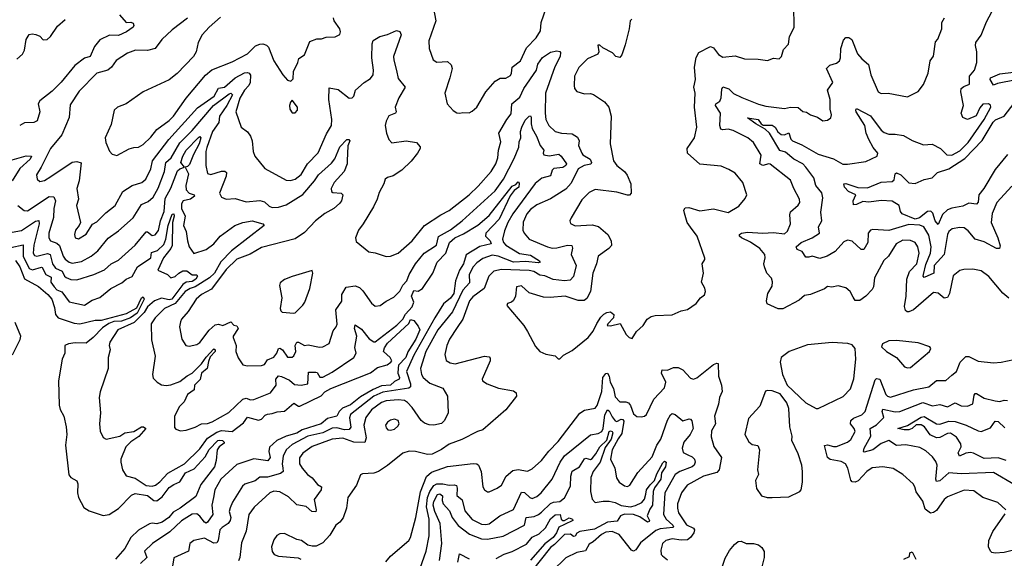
# Model space of a CAD drawing. Extents: x 1245432 to 1420865, y 606325 to 671314.
# Tile 289 of 382: x 1368823 to 1375225, y 641350 to 644853. Entities that reach past the tile are written whole.
import ezdxf

# ---------------------------------------------------------------- set-up
doc = ezdxf.new("R2010")
doc.units = 0

msp = doc.modelspace()

# ---------------------------------------------------------------- linework, layer by layer
at = {"layer": '0CON20XD'}
for points in [[(1371514.6, 644925.4), (1371530, 644845), (1371483.1, 644715), (1371485.8, 644665.8), (1371511.7, 644591.7), (1371535, 644578), (1371605, 644581.2), (1371629.7, 644559.7), (1371635.7, 644535), (1371619.4, 644475), (1371586.7, 644375), (1371603.6, 644306.4), (1371641.7, 644261.7), (1371665, 644247.1), (1371685, 644244.3), (1371705, 644250), (1371745, 644247.1), (1371765, 644257.5), (1371795.4, 644284.6), (1371855, 644384), (1371915, 644453.8), (1371947.7, 644472.3), (1371985, 644472), (1372015, 644491.2), (1372022, 644505), (1372025.8, 644545), (1372078.9, 644585), (1372119.1, 644670.9), (1372181.4, 644735), (1372209.7, 644780.3), (1372214.3, 644835), (1372248.6, 644935)], [(1372335, 642646.2), (1372358, 642672), (1372415, 642702.5), (1372520, 642785), (1372552, 642828), (1372575, 642877.5), (1372602.7, 642917.3), (1372621.2, 642938.8), (1372640.5, 642949.5), (1372665, 642952.5), (1372686.2, 642935), (1372683.8, 642915), (1372646.7, 642875), (1372643.9, 642863.9), (1372665, 642862.5), (1372727.1, 642877.1), (1372765.9, 642805.9), (1372785, 642786.2), (1372805, 642780), (1372833.8, 642825), (1372876.2, 642865), (1372903.3, 642905), (1372928, 642922), (1372955, 642930), (1373065, 642933.3), (1373125, 642960), (1373165, 642968.8), (1373222.7, 643007.3), (1373250, 643045), (1373275.8, 643064.2), (1373282, 643085), (1373277.6, 643107.6), (1373255.8, 643145.8), (1373270, 643205), (1373260, 643265), (1373277, 643293), (1373277, 643303), (1373227.5, 643445), (1373185, 643504.2), (1373163.1, 643535), (1373145.6, 643595), (1373142.5, 643615), (1373150.8, 643629.2), (1373175, 643630.8), (1373245, 643610.5), (1373335, 643622.3), (1373430.3, 643599.7), (1373499.7, 643640.3), (1373540.5, 643689.5), (1373550, 643715), (1373524.2, 643795), (1373474.4, 643854.4), (1373435, 643879.2), (1373385, 643900), (1373245, 643914.4), (1373165.6, 643985.6), (1373163.1, 644015), (1373210.6, 644085), (1373225.5, 644154.5), (1373211.8, 644285), (1373216.2, 644375), (1373206.9, 644415), (1373216.7, 644465), (1373210, 644545), (1373221.8, 644608.2), (1373240, 644640), (1373315, 644678.5), (1373335, 644671.4), (1373366.1, 644626.1), (1373395, 644610.4), (1373475, 644617.5), (1373535, 644598), (1373625, 644596), (1373685, 644587.5), (1373725, 644603.3), (1373761.7, 644598.3), (1373775.9, 644614.1), (1373790.3, 644659.7), (1373821.2, 644695), (1373828.8, 644745), (1373858.3, 644801.7), (1373856.2, 644945)], [(1369472, 644885), (1369515.8, 644835.8), (1369545, 644836.9), (1369560.9, 644830.9), (1369566.3, 644816.3), (1369561.8, 644805), (1369517.9, 644775), (1369465, 644750.2), (1369407.4, 644752.6), (1369345, 644722.9), (1369310.5, 644679.5), (1369281.9, 644615), (1369245, 644604.1), (1369182.7, 644555), (1369093.8, 644446.1), (1369035, 644388), (1368953.2, 644325), (1368942.3, 644305), (1368953.8, 644255), (1368936.2, 644195), (1368915, 644184.7), (1368855, 644183.5), (1368823.1, 644165)], [(1369915, 644862.9), (1369815, 644786.5), (1369748.1, 644725), (1369705, 644666.7), (1369655, 644652.5), (1369575.5, 644654.5), (1369525, 644635.6), (1369451.2, 644588.8), (1369419.2, 644545), (1369396.2, 644525), (1369324.4, 644505), (1369210.6, 644389.4), (1369150.9, 644299.1), (1369145, 644216.7), (1369097.1, 644105), (1369023.8, 644015), (1368963.6, 643895), (1368931.5, 643845), (1368936.6, 643816.6), (1368955, 643801.4), (1368985, 643806.9), (1369026.3, 643833.7), (1369165, 643925.5), (1369195, 643931.8), (1369222.7, 643922.7), (1369209.1, 643805), (1369195.5, 643755), (1369205.5, 643685), (1369191.8, 643645), (1369218, 643535), (1369210, 643515), (1369185.7, 643485), (1369178.6, 643455), (1369185, 643434), (1369205, 643428), (1369255, 643457.5), (1369297.4, 643522.6), (1369325, 643539.2), (1369383, 643597), (1369443.3, 643645), (1369493.3, 643735), (1369555, 643775.5), (1369617.5, 643795), (1369643.6, 643815), (1369676.5, 643883.5), (1369686.2, 643935), (1369793.3, 644073.3), (1369979.3, 644280.7), (1370087.2, 644355), (1370115, 644407.5), (1370155, 644413.5), (1370223.9, 644476.1), (1370285, 644508.2), (1370305, 644510.9), (1370316, 644506), (1370323.4, 644493.4), (1370322.4, 644445), (1370313.7, 644425), (1370284.3, 644395), (1370255, 644342.7), (1370228.8, 644255), (1370263.4, 644153.4), (1370305, 644124), (1370325, 644096.7), (1370334.4, 644065), (1370341.5, 643995), (1370351.9, 643965), (1370418, 643885), (1370555, 643809.5), (1370583.4, 643806.6), (1370615, 643816.9), (1370653.2, 643846.8), (1370694.6, 643915), (1370763.2, 643986.8), (1370818.6, 644111.4), (1370850.4, 644165), (1370853.7, 644203.7), (1370832.5, 644335), (1370835, 644410), (1370895, 644398.9), (1370965, 644341.9), (1370985, 644344.3), (1370995, 644356.7), (1371005.6, 644395), (1371062, 644445), (1371105, 644470), (1371121.5, 644495), (1371123.8, 644525), (1371113.4, 644605), (1371114.5, 644695.5), (1371121.1, 644718.9), (1371163.8, 644745), (1371215, 644757.8), (1371273.3, 644783.3), (1371295, 644776.7), (1371304.3, 644755), (1371254.6, 644615), (1371255, 644590), (1371273.5, 644523.5), (1371285, 644470), (1371329.2, 644415), (1371288.5, 644345), (1371265.5, 644285), (1371270, 644255), (1371265.7, 644245), (1371223.1, 644226.9), (1371205, 644193.3), (1371200.6, 644165), (1371207.5, 644115), (1371223, 644073), (1371242.3, 644052.3), (1371335, 644064.3), (1371404.2, 644054.2), (1371427, 644027), (1371426.2, 644015), (1371410, 643985), (1371367.8, 643932.2), (1371307.5, 643875), (1371252.1, 643837.9), (1371215, 643826.4), (1371200.6, 643815), (1371191.9, 643785), (1371159.7, 643730.3), (1371148.1, 643685), (1371124.4, 643635), (1371057.5, 643525), (1371026, 643485), (1371007.5, 643435), (1371010.7, 643410.7), (1371094.3, 643344.3), (1371135, 643336.9), (1371205, 643311.9), (1371235, 643314.4), (1371285, 643335.5), (1371375.8, 643414.2), (1371455.7, 643515), (1371561.4, 643585), (1371615, 643612.9), (1371745.4, 643715), (1371805, 643770.4), (1371889.3, 643865), (1371918.6, 643915), (1371933.1, 643955), (1371936, 644005), (1371951.2, 644058.8), (1371937.5, 644115), (1371991.2, 644205), (1372019.5, 644240.5), (1372022.7, 644305), (1372075, 644349.1), (1372100.2, 644405), (1372182.9, 644525), (1372193, 644565)], [(1370129.9, 644870.1), (1370054.5, 644805), (1370010.6, 644755), (1369984.3, 644705), (1369970, 644645), (1369954.4, 644615), (1369847.1, 644502.9), (1369795, 644462.2), (1369625.8, 644384.2), (1369515, 644306), (1369460, 644285), (1369436.7, 644265), (1369418.8, 644171.2), (1369378.8, 644085), (1369383.3, 644055), (1369407.4, 643997.4), (1369425, 643978.8), (1369455, 643970), (1369535, 644013.1), (1369565, 644022.9), (1369595, 644024.2), (1369625, 644041.9), (1369675, 644088.5), (1369715, 644138.8), (1369795, 644196.6), (1369824.2, 644225), (1369905, 644343.8), (1370031.7, 644491.7), (1370072, 644528), (1370205, 644580), (1370305, 644631.5), (1370357.3, 644682.7), (1370385, 644694.6), (1370405, 644695.9), (1370428.4, 644688.4), (1370440.9, 644675), (1370476, 644585), (1370533.9, 644493.9), (1370565, 644460), (1370587, 644453), (1370601.7, 644468.3), (1370603.6, 644516.4), (1370632.5, 644575), (1370638.3, 644601.7), (1370675.5, 644624.5), (1370709.1, 644710.9), (1370755, 644728), (1370785, 644728.8), (1370815, 644738.8), (1370875, 644741.2), (1370905, 644757.5), (1370908.8, 644775), (1370903.8, 644795), (1370867.5, 644845), (1370864.3, 644865)], [(1374242, 643048), (1374222.5, 643085), (1374195, 643110), (1374145, 643122), (1374103.9, 643113.9), (1374075, 643117.5), (1374055, 643102), (1373965, 643065.8), (1373925, 643060), (1373891.5, 643028.5), (1373785, 642972.2), (1373755, 642972.9), (1373684.2, 643005), (1373679.4, 643025), (1373687.8, 643072.2), (1373715, 643120), (1373718, 643148), (1373712.4, 643172.4), (1373681.9, 643205), (1373665.3, 643245.3), (1373661.2, 643265), (1373670.5, 643305), (1373668.5, 643325), (1373634.5, 643365), (1373575, 643405.3), (1373517.1, 643435), (1373504.2, 643445), (1373502.5, 643455), (1373516.2, 643465), (1373555, 643471.2), (1373655.3, 643465.3), (1373725, 643468.8), (1373795, 643461.1), (1373815, 643478), (1373835.7, 643525), (1373831.1, 643585), (1373835.5, 643604.5), (1373885, 643646.2), (1373895.6, 643665), (1373894.4, 643685), (1373855.6, 643755), (1373835, 643810), (1373703.4, 643913.4), (1373695, 643916.3), (1373655, 643905.9), (1373635.9, 643915), (1373645, 643971.2), (1373595, 644054.4), (1373557.5, 644085), (1373461.9, 644131.9), (1373430.2, 644140.2), (1373395, 644136.7), (1373381.7, 644141.7), (1373374.6, 644165), (1373380, 644245), (1373348, 644295), (1373350, 644305), (1373375, 644322.5), (1373385, 644344), (1373387.8, 644402.2), (1373395, 644415.8), (1373433.6, 644403.6), (1373465, 644373.9), (1373517.6, 644347.6), (1373626.4, 644303.6), (1373675, 644291.1), (1373795, 644275.8), (1373835, 644284.4), (1373885, 644281.2), (1373915, 644256), (1373938.8, 644251.2), (1373965, 644234.2), (1374010, 644220), (1374045, 644196.2), (1374075, 644200), (1374097.5, 644215), (1374102.5, 644235), (1374092.1, 644272.1), (1374093.3, 644335), (1374075.7, 644395), (1374109.4, 644445), (1374069.2, 644535), (1374091.7, 644558.3), (1374135, 644570.4), (1374153.5, 644586.5), (1374159.6, 644605), (1374162.3, 644665), (1374179.6, 644720.4), (1374195, 644737.5), (1374215, 644737.5), (1374233.5, 644723.5), (1374271.5, 644631.5), (1374298.5, 644598.5), (1374341.9, 644561.9), (1374357.5, 644495), (1374405, 644384), (1374425, 644372.9), (1374470, 644375), (1374595, 644352.5), (1374664.5, 644385.5), (1374698.9, 644431.1), (1374731.1, 644505), (1374742.9, 644585), (1374764.1, 644615.9), (1374778.3, 644708.3), (1374793.6, 644726.4), (1374820, 644795), (1374818.8, 644835), (1374835.4, 644864.6)], [(1374943.6, 644246.4), (1374959.1, 644295), (1374942.5, 644385), (1374944.7, 644405), (1374961.1, 644418.9), (1374998.9, 644435), (1374998.9, 644485), (1375031.4, 644525), (1375045.5, 644574.5), (1375046.9, 644645), (1375037.8, 644685), (1375039.4, 644705), (1375075, 644752.5), (1375109.8, 644840.2), (1375144, 644905)], [(1368805, 644595.8), (1368841.1, 644628.9), (1368854.5, 644655), (1368865.4, 644725), (1368885, 644756.9), (1368905, 644762.2), (1368927.9, 644757.9), (1368955, 644746), (1368975, 644723.3), (1369002.5, 644725), (1369023.8, 644745), (1369069.7, 644810.3), (1369118.1, 644855)], [(1372803.6, 644856.4), (1372793.3, 644845), (1372786.7, 644795), (1372759.3, 644689.3), (1372737.5, 644625), (1372725, 644607.5), (1372700, 644615), (1372678.3, 644638.3), (1372615, 644670), (1372595, 644686.7), (1372583.3, 644686.7), (1372588, 644645), (1372581.7, 644628.3), (1372515, 644598), (1372457.9, 644542.1), (1372430.8, 644485), (1372428, 644425), (1372431.4, 644405), (1372445, 644386), (1372495, 644371.2), (1372535, 644373.3), (1372555, 644366.2), (1372625, 644318), (1372654.2, 644284.2), (1372668.6, 644225), (1372661.4, 644045), (1372684.4, 643935), (1372705, 643904.2), (1372755.5, 643865.5), (1372772.4, 643842.4), (1372796, 643785), (1372800, 643725), (1372787.7, 643712.3), (1372775, 643711.2), (1372705, 643730.8), (1372565, 643749.2), (1372525, 643730), (1372479.3, 643680.7), (1372408, 643565), (1372401.2, 643545), (1372405, 643527.5), (1372435, 643513.1), (1372545, 643517.9), (1372587.5, 643507.5), (1372648, 643455), (1372670, 643415), (1372671.2, 643385), (1372653.8, 643365), (1372584.4, 643315), (1372572.7, 643265), (1372549.3, 643205), (1372533.6, 643085), (1372509.7, 643040.3), (1372492.6, 643027.4), (1372455, 643026.2), (1372370, 643055), (1372273.4, 643046.6), (1372229.1, 643049.1), (1372135, 643076.7), (1372085, 643121.2), (1372053.3, 643115), (1372046.7, 643055), (1372033.6, 643026.4), (1372020, 643015), (1371995, 643007.5), (1371991.2, 642995), (1372100.8, 642865), (1372124.6, 642824.6), (1372177.9, 642727.9), (1372205.7, 642695.7), (1372245, 642677.1), (1372305.9, 642665.9), (1372325, 642646.7), (1372335, 642646.2)], [(1372193, 644565), (1372222, 644608), (1372275, 644641.5), (1372315, 644651.5), (1372335, 644646.9), (1372340, 644640), (1372338.4, 644615), (1372303.4, 644546.6), (1372241.7, 644375), (1372239.1, 644245), (1372244.1, 644204.1), (1372264.5, 644165), (1372305, 644125.6), (1372345, 644115.3), (1372415, 644110.4), (1372449.4, 644089.4), (1372460.4, 644065), (1372455.9, 644035), (1372479.2, 643985), (1372485.5, 643975), (1372532.7, 643945), (1372541.1, 643925), (1372536.2, 643913.8), (1372494.4, 643905), (1372455, 643882.8), (1372409.3, 643790.7), (1372375, 643750.6), (1372275, 643687.7), (1372185, 643650), (1372145, 643619.1), (1372120.2, 643589.8), (1372096.5, 643536.5), (1372094.5, 643485), (1372102.9, 643465), (1372135.8, 643425), (1372254.8, 643374.8), (1372285, 643367.8), (1372315, 643368.8), (1372385, 643387.4), (1372413.8, 643383.8), (1372418, 643368), (1372408.8, 643325), (1372441.6, 643255), (1372425, 643183.1), (1372401.3, 643158.7), (1372366.2, 643153.8), (1372292.7, 643162.7), (1372237.5, 643187.5), (1372205, 643191.6), (1372166.9, 643215), (1372135, 643222.8), (1371955, 643228.4), (1371905, 643216.8), (1371874.1, 643185.9), (1371842.8, 643105), (1371769.1, 643050.9), (1371747, 643025), (1371703.8, 642906.2), (1371668.3, 642851.7), (1371617.3, 642775), (1371599.5, 642735), (1371587.8, 642675), (1371596.9, 642636.9), (1371621.2, 642621.2), (1371655, 642615.4), (1371845, 642663.5), (1371875, 642660.8), (1371882.2, 642652.2), (1371883.3, 642635), (1371830.8, 642515), (1371832, 642505), (1371862, 642485), (1371935.4, 642455.4), (1372035, 642440), (1372051.2, 642425), (1372053.3, 642405), (1371984, 642315), (1371833.6, 642186.4), (1371800, 642175), (1371698.3, 642121.7), (1371615, 642091.1), (1371565, 642056.7), (1371505, 642028.1), (1371475, 642025.6), (1371396.2, 642043.8), (1371355, 642046), (1371315, 642034.2), (1371215, 641952.5), (1371156.2, 641915), (1371125, 641903.6), (1371051.7, 641898.3), (1371038.3, 641891.7), (1371012.5, 641825), (1370957.5, 641745), (1370948.2, 641675), (1370927.5, 641612.5), (1370905.8, 641584.2), (1370878.9, 641565), (1370840.3, 641499.7), (1370795, 641450), (1370751.3, 641428.7), (1370725, 641428.5), (1370696.1, 641436.1), (1370655, 641465.8), (1370625, 641472.9), (1370545, 641511.2), (1370515, 641508.8), (1370495, 641498), (1370475, 641468.8), (1370460, 641425), (1370464.5, 641394.5), (1370478, 641375), (1370505, 641363.9), (1370633.4, 641353.4), (1370651.2, 641345)], [(1375302.5, 644462.5), (1375181.2, 644438.8), (1375155, 644427.5), (1375133.1, 644465), (1375135, 644475.3), (1375195, 644500.2), (1375285, 644511.4)], [(1368811.4, 643645), (1368853.1, 643613.1), (1368875, 643610.8), (1369015, 643702.4), (1369045, 643701.4), (1369056.3, 643675), (1369044.4, 643625), (1369043.7, 643566.3), (1369013.6, 643465), (1369011.8, 643435), (1369024.4, 643415), (1369065, 643400.2), (1369082.9, 643385), (1369105.8, 643315), (1369117.9, 643295), (1369145, 643275.9), (1369165, 643270.3), (1369225, 643280.3), (1369288.8, 643315), (1369330.8, 643349.2), (1369397.5, 643432.5), (1369465, 643479.6), (1369562.1, 643565), (1369615, 643651.8), (1369659, 643671), (1369690.4, 643699.6), (1369722.8, 643757.2), (1369765.2, 643864.8), (1369773.8, 643925), (1369808, 643955), (1369865, 644051.9), (1369945, 644132.9), (1370084, 644295), (1370185, 644370.9), (1370195, 644374.8), (1370207.1, 644365), (1370171, 644295), (1370122, 644225), (1370118.3, 644185), (1370077.3, 644125), (1370039, 644021), (1370033.3, 643995), (1370034.6, 643905), (1370045, 643852.9), (1370065, 643845.5), (1370135, 643868.9), (1370158.1, 643868.1), (1370168.9, 643858.9), (1370166.2, 643835), (1370122.9, 643725), (1370135, 643698.8), (1370165, 643685.8), (1370225, 643689.4), (1370295, 643667.8), (1370385, 643677.1), (1370415, 643667.5), (1370445, 643640), (1370465, 643630.9), (1370505, 643634.2), (1370555, 643648.4), (1370665, 643717.3), (1370739.7, 643805), (1370765.9, 643845), (1370851, 643919), (1370871.6, 643948.4), (1370905, 644025.8), (1370950, 644075), (1370962.5, 644075), (1370969.2, 644065), (1370957.5, 644032.5), (1370953.3, 643935), (1370952.7, 643915), (1370933.3, 643865), (1370867.9, 643795), (1370849.5, 643755), (1370850.8, 643735), (1370858.5, 643728.5), (1370913.9, 643723.9), (1370923.3, 643715), (1370916, 643675), (1370902.6, 643657.4), (1370865, 643624.4), (1370807.3, 643592.7), (1370745.9, 643544.1), (1370675, 643470), (1370615, 643427.3), (1370395, 643370.5), (1370321.1, 643328.9), (1370235.5, 643295), (1370165, 643227.3), (1370069.4, 643100.6), (1370005, 643066.1), (1369971.2, 643035), (1369918.5, 642955), (1369874.8, 642905.2), (1369868.1, 642888.1), (1369862.1, 642855), (1369877.3, 642775), (1369904.2, 642735), (1369925, 642728.9), (1369975, 642740.5), (1369995, 642752.5), (1370055.9, 642834.1), (1370095, 642868.6), (1370115, 642872.5), (1370145, 642863.9), (1370195, 642887.1), (1370215, 642865.4), (1370235, 642862.2), (1370242.9, 642845), (1370210.9, 642795), (1370210.5, 642785), (1370230, 642735), (1370229.4, 642695), (1370243.6, 642653.6), (1370275, 642608.8), (1370305, 642600.6), (1370394.5, 642604.5), (1370415, 642611.1), (1370435, 642640), (1370475, 642657.3), (1370496.2, 642685), (1370505, 642714.4), (1370515, 642717.6), (1370531.1, 642705), (1370565, 642657.1), (1370595, 642658.1), (1370605, 642665.8), (1370618.2, 642695), (1370615.3, 642735), (1370625, 642754.6), (1370635, 642755.9), (1370675, 642733.3), (1370697.9, 642737.9), (1370772.3, 642722.3), (1370795, 642725.8), (1370835, 642746.2), (1370861.4, 642828.6), (1370881.4, 642855), (1370886.9, 642873.1), (1370878.8, 642965), (1370917.2, 643022.8), (1370917.9, 643065), (1370945, 643112.5), (1371005, 643121.2), (1371032.1, 643112.1), (1371055, 643090.6), (1371109.8, 643009.8), (1371135, 642990), (1371166.7, 642993.3), (1371205, 643022.5), (1371255, 643047.5), (1371295, 643087.8), (1371314, 643126), (1371340, 643155), (1371355.9, 643195), (1371397.1, 643265), (1371452.4, 643335), (1371532.3, 643387.7), (1371545.9, 643444.1), (1371625, 643487), (1371699.7, 643545), (1371915, 643741.1), (1371968, 643815), (1372038.5, 643951.5), (1372069.7, 644025), (1372071.6, 644058.4), (1372080.8, 644085), (1372079.4, 644125), (1372088.2, 644155), (1372110.7, 644199.3), (1372135, 644226.2), (1372145, 644228), (1372149.5, 644219.5), (1372149, 644175), (1372155.5, 644145.5), (1372184.4, 644095), (1372208.1, 644035), (1372230.4, 644005), (1372226.9, 643985), (1372231.4, 643975), (1372265, 643967.8), (1372327.8, 643977.8), (1372344.7, 643965), (1372378.1, 643915), (1372374.7, 643905), (1372355, 643892.5), (1372295.3, 643884.8), (1372286.2, 643875), (1372275, 643838.6), (1372217.9, 643822.1), (1372175, 643787.9), (1372030.1, 643589.9), (1371996.6, 643533.4), (1371975, 643480.6), (1371963.4, 643425), (1371968.8, 643405), (1371985, 643386.8), (1372072.6, 643332.6), (1372145, 643322.2), (1372202.9, 643285), (1372207.5, 643275), (1372195, 643270.8), (1372115, 643281), (1372035, 643276.2), (1371935, 643314.8), (1371895, 643320.9), (1371835, 643300), (1371795, 643272.4), (1371771.9, 643245), (1371746.6, 643195), (1371747.8, 643142.2), (1371705, 643093.9), (1371637.3, 642952.7), (1371542.9, 642835), (1371463.3, 642695), (1371430, 642585), (1371435.7, 642545.7), (1371447.6, 642525), (1371489.6, 642489.6), (1371575, 642456), (1371603.8, 642405), (1371608.8, 642295), (1371585.8, 642245), (1371565, 642225.8), (1371515, 642215.4), (1371485, 642217.9), (1371455, 642229.1), (1371434.6, 642245), (1371375, 642331.6), (1371345, 642363.3), (1371325, 642375.3), (1371285, 642380), (1371205, 642374.8), (1371175, 642363.5), (1371110.9, 642315), (1371074.2, 642265), (1371060.3, 642215), (1371075.7, 642134.3), (1371066.6, 642103.4), (1370995, 642105.8), (1370925, 642131.2), (1370855.2, 642125.2), (1370725, 642076.5), (1370665, 642032.9), (1370642.9, 642002.9), (1370643.3, 641965), (1370660, 641935), (1370695, 641895.6), (1370725, 641873.1), (1370760.2, 641830.2), (1370785.5, 641815), (1370783.3, 641795), (1370737.7, 641732.3), (1370750.8, 641665), (1370748.1, 641651.9), (1370723.1, 641655), (1370685, 641686.7), (1370625, 641697.1), (1370570.3, 641750.3), (1370515, 641782.7), (1370475, 641786.9), (1370449.1, 641775), (1370347.8, 641682.2), (1370313.8, 641635), (1370295, 641526.7), (1370265, 641450), (1370254.4, 641355), (1370245, 641332.5)], [(1375245, 643977.5), (1375165, 643877.9), (1375092.7, 643755), (1375060, 643715), (1375054.6, 643665.4), (1375045, 643653.1), (1374995, 643660.8), (1374955, 643641.1), (1374885, 643628.4), (1374855, 643616.9), (1374822.8, 643587.2), (1374795, 643520.8), (1374775, 643545.5), (1374761, 643595), (1374748.2, 643608.2), (1374725, 643606), (1374674, 643565), (1374645, 643556), (1374561.1, 643591.1), (1374549.4, 643605), (1374540.9, 643645), (1374495, 643673.6), (1374425, 643677.8), (1374345, 643667.1), (1374305, 643670.6), (1374265, 643651.1), (1374245, 643649.4), (1374241.6, 643675), (1374259.1, 643715), (1374211.7, 643735), (1374186.8, 643765), (1374181.1, 643785), (1374195, 643788), (1374271.8, 643761.8), (1374335, 643760.4), (1374425, 643797.2), (1374495, 643800), (1374508, 643812), (1374515, 643850), (1374525, 643858.1), (1374553.1, 643845), (1374605, 643791.1), (1374645, 643786.9), (1374705, 643813.1), (1374755, 643824.5), (1374789.9, 643860.1), (1374865, 643883), (1374968.6, 643951.4), (1375081.8, 644068.2), (1375152.4, 644187.6), (1375168.6, 644201.4), (1375225, 644226.2), (1375339.4, 644375)], [(1370615, 644247.5), (1370630, 644265), (1370630, 644285), (1370595, 644330), (1370583.3, 644316.7), (1370577.5, 644295), (1370580.7, 644270.7), (1370595, 644247.5), (1370615, 644247.5)], [(1375275, 643770.6), (1375175.5, 643665), (1375146.7, 643593.3), (1375140.4, 643535), (1375183.1, 643435), (1375197.3, 643382.7), (1375193.8, 643365), (1375175, 643364), (1375095, 643409.4), (1375035, 643424.6), (1374989.9, 643479.9), (1374965, 643498.4), (1374935, 643502.5), (1374886.6, 643493.4), (1374865, 643476.2), (1374855.7, 643455), (1374833.2, 643325), (1374769.1, 643255), (1374766.3, 643203.6), (1374705, 643176.9), (1374697.8, 643185), (1374699.7, 643195), (1374715, 643260.4), (1374744.4, 643335), (1374749.9, 643375), (1374735, 643451.5), (1374701.8, 643505), (1374675.7, 643515.7), (1374605, 643521.1), (1374475, 643483), (1374370.6, 643489.4), (1374355, 643483.3), (1374340.9, 643465), (1374338.2, 643405), (1374312.6, 643357.4), (1374295, 643357.8), (1374235, 643412.9), (1374205, 643418.8), (1374182.3, 643407.7), (1374124.8, 643345.2), (1374074.3, 643314.3), (1374025, 643300), (1373975.7, 643315.7), (1373955, 643307.6), (1373935, 643308), (1373910.5, 643345), (1373878.3, 643358.2), (1373870.8, 643375), (1373905, 643404.6), (1373975, 643434.6), (1374024.3, 643465), (1374016.6, 643505), (1374039.6, 643545), (1374032.2, 643602.2), (1374044.6, 643695), (1374038, 643728), (1374000, 643775), (1373986.5, 643825), (1373935, 643893.1), (1373915, 643915.9), (1373856, 643945), (1373801.6, 643991.6), (1373765, 644002.3), (1373699.3, 644115), (1373670.9, 644140.9), (1373608.9, 644175), (1373555, 644215.8), (1373625, 644204.1), (1373645.2, 644175.2), (1373658, 644168), (1373716.4, 644166.4), (1373734.3, 644154.3), (1373753, 644123), (1373775, 644107.6), (1373795, 644104.6), (1373825, 644116.6), (1373836.7, 644076.7), (1373848.9, 644065), (1373909.5, 644039.5), (1374015, 643977.8), (1374115, 643947.5), (1374175, 643914.2), (1374205, 643912.6), (1374325, 643931.2), (1374398.1, 643965), (1374403.1, 643985), (1374372.8, 644022.8), (1374344.1, 644075), (1374326.7, 644115), (1374317.8, 644165), (1374261.9, 644255), (1374259.2, 644265), (1374265, 644276.2), (1374355, 644228.2), (1374425, 644135.4), (1374445, 644120.3), (1374475, 644109.2), (1374515, 644109.5), (1374569.2, 644099.2), (1374625, 644067.5), (1374699.7, 644039.7), (1374755, 644044.3), (1374810.8, 644015), (1374850.8, 643975), (1374885, 643971.8), (1374935, 644001), (1374990.4, 644055), (1375095, 644203.9), (1375138.1, 644285), (1375136.4, 644296.4), (1375123.3, 644305), (1375085, 644304.6), (1375065, 644280.4), (1375041.1, 644228.9), (1374985, 644203.2), (1374956.2, 644216.2), (1374943.6, 644246.4)], [(1368775, 643471.1), (1368835, 643482.4), (1368925, 643542.8), (1368947.6, 643547.6), (1368948.8, 643525), (1368915, 643387.5), (1368910.8, 643335), (1368920.5, 643320.5), (1368935, 643314.8), (1369005, 643331.5), (1369020.9, 643325), (1369037.6, 643265), (1369055, 643237.7), (1369098.4, 643218.4), (1369114.6, 643184.6), (1369125, 643175.8), (1369155, 643163.6), (1369195, 643162), (1369305, 643196.1), (1369375, 643226.5), (1369418.1, 643265), (1369465, 643289.5), (1369575, 643385.6), (1369645, 643472.7), (1369655, 643473.5), (1369685, 643448.9), (1369705, 643454.3), (1369725, 643482.9), (1369737.7, 643545), (1369762.9, 643605), (1369769.7, 643690.3), (1369805, 643756.8), (1369850, 643870), (1369865, 643883.9), (1369893.8, 643895), (1369871.5, 643925), (1369884.3, 643965), (1369905.2, 644005), (1369985, 644087.5), (1369995, 644094.3), (1370000.9, 644085), (1369989.7, 644045), (1369953.5, 643976.5), (1369928.1, 643911.9), (1369915, 643898.8), (1369900, 643895), (1369921.3, 643851.3), (1369903.7, 643775), (1369905, 643747.5), (1369925, 643725.2), (1369958.6, 643715), (1369960.4, 643705), (1369934.5, 643685.5), (1369885.8, 643674.2), (1369875.2, 643654.8), (1369876, 643625), (1369898.8, 643575), (1369887.5, 643515), (1369906.7, 643475), (1369914.2, 643415), (1369926.2, 643375), (1369955, 643333.3), (1370035, 643359.5), (1370085, 643394.6), (1370126.9, 643445), (1370222.5, 643515), (1370273.8, 643535), (1370335, 643546), (1370405, 643526), (1370413.3, 643515), (1370200.2, 643349.8), (1370132.1, 643277.9), (1370089.2, 643205), (1370056.8, 643173.2), (1369965, 643115.1), (1369930.7, 643105), (1369899.7, 643085), (1369835, 643006.8), (1369764.3, 642975.7), (1369704.5, 642915), (1369677.8, 642875), (1369681.2, 642771.2), (1369703.6, 642665), (1369686.7, 642545), (1369691.7, 642521.7), (1369716.4, 642496.4), (1369745, 642478.9), (1369775, 642473.8), (1369805, 642478.2), (1369865, 642500), (1369912.4, 642537.6), (1369945, 642553.6), (1370005.5, 642614.5), (1370035, 642659), (1370085, 642711.9), (1370094.6, 642705), (1370094, 642695), (1370060.7, 642659.3), (1370049.8, 642630.2), (1370042.1, 642585), (1370005, 642554.6), (1369996.9, 642513.1), (1369959.5, 642475), (1369958.5, 642445), (1369915.4, 642414.6), (1369892, 642368), (1369862.7, 642337.3), (1369829.4, 642275), (1369830, 642200), (1369838.8, 642188.8), (1369868.6, 642178.6), (1369905, 642182.2), (1369965, 642202.2), (1370005, 642224.4), (1370045, 642225.5), (1370075, 642238.2), (1370182.4, 642297.6), (1370275, 642385.6), (1370295, 642390.6), (1370325, 642381.5), (1370345, 642382.5), (1370454, 642426), (1370491.5, 642475), (1370489, 642515), (1370505, 642535.7), (1370525, 642533.3), (1370578.2, 642508.2), (1370611.1, 642481.1), (1370653.8, 642476.2), (1370697.8, 642485), (1370700.4, 642559.6), (1370749.4, 642560.6), (1370757.3, 642557.3), (1370775, 642528.8), (1370795, 642527.1), (1370855, 642559.7), (1370995.4, 642655), (1371010.9, 642685), (1371001.9, 642721.9), (1371014.8, 642795), (1370999.7, 642845), (1371005, 642868.6), (1371045, 642840.8), (1371095, 642778.2), (1371125, 642758), (1371135, 642757.5), (1371275, 642865.9), (1371315, 642904.8), (1371332.7, 642937.3), (1371375.6, 642985), (1371385.7, 643015.7), (1371369.7, 643055), (1371385, 643091.8), (1371415, 643087.3), (1371443.2, 643105), (1371510, 643205), (1371538.6, 643275), (1371594.9, 643335.1), (1371618.2, 643405), (1371652.4, 643435), (1371708.8, 643461.2), (1371802.5, 643517.5), (1371875, 643579.1), (1372025, 643769.6), (1372048.6, 643781.4), (1372065, 643798.8), (1372070.7, 643790.7), (1372068.7, 643765), (1372038.7, 643741.3), (1372012.3, 643707.7), (1371939.8, 643555), (1371854.8, 643465), (1371852.9, 643445), (1371882.9, 643415), (1371888.9, 643395), (1371815, 643379), (1371726.2, 643323.8), (1371709, 643265), (1371683.4, 643225), (1371656.2, 643155), (1371645, 643072.3), (1371625, 643042.8), (1371577.8, 643005), (1371523.1, 642915), (1371385, 642671.2), (1371338.2, 642565), (1371364.8, 642485), (1371365, 642464.5), (1371353.5, 642456.5), (1371185, 642430.6), (1371125, 642403.3), (1370974.2, 642285), (1370967.3, 642262.7), (1370976.9, 642203.1), (1370965, 642186.8), (1370935, 642184.6), (1370885, 642197.4), (1370855, 642196.7), (1370795, 642166.5), (1370697.7, 642145), (1370595, 642089.4), (1370555.9, 642055), (1370536.4, 642015), (1370530.2, 641965), (1370535, 641935.8), (1370536.7, 641913.3), (1370519, 641901), (1370435, 641877.3), (1370385, 641878.4), (1370355, 641852.7), (1370287.1, 641832.9), (1370271.8, 641818.2), (1370206.7, 641715), (1370191.5, 641678.5), (1370186.2, 641655), (1370195.8, 641615), (1370192.4, 641595), (1370178, 641575), (1370139, 641551), (1370124.8, 641535.2), (1370114.4, 641465.6), (1370105, 641450.4), (1370085, 641447.4), (1370025, 641479.8), (1369956.2, 641465), (1369930.5, 641445), (1369920.5, 641395), (1369825, 641352), (1369815.4, 641285)], [(1368775, 643941.8), (1368865, 643967.6), (1368899.6, 643965), (1368891.5, 643945), (1368824.8, 643885.2), (1368774.6, 643805)], [(1368765, 643370.6), (1368845, 643387.8), (1368846, 643315), (1368885, 643235.7), (1368906.9, 643226.9), (1368965, 643243.5), (1368970.3, 643240.3), (1368994.3, 643195), (1369028.7, 643178.7), (1369026.2, 643146.2), (1369047, 643115), (1369065, 643097), (1369096.7, 643083.3), (1369145, 643017.9), (1369245, 642997.3), (1369295, 643028.5), (1369345, 643046.1), (1369415, 643103.9), (1369487.4, 643142.6), (1369515, 643165.4), (1369555, 643183.5), (1369589.6, 643245), (1369675, 643303.5), (1369681, 643339), (1369718.9, 643351.1), (1369760, 643390), (1369773.9, 643425), (1369788.1, 643515), (1369815, 643588.5), (1369825, 643590), (1369828, 643575), (1369817, 643535), (1369814.9, 643385), (1369805.8, 643364.2), (1369758.2, 643305), (1369721.4, 643225), (1369784, 643195), (1369805, 643173.8), (1369835, 643182.5), (1369858.4, 643205), (1369885, 643219.9), (1369910, 643220), (1369945, 643192.7), (1369975, 643194.5), (1369980.3, 643185), (1369967.6, 643165), (1369945, 643149.2), (1369905.1, 643144.9), (1369885, 643131.1), (1369812.3, 643035), (1369795, 643031.2), (1369745, 643042.4), (1369698.7, 643025), (1369654.5, 642985.5), (1369631.9, 642948.1), (1369567.3, 642882.7), (1369460.4, 642835), (1369410, 642755), (1369405.7, 642735), (1369412.2, 642705), (1369399.1, 642655), (1369398.9, 642585), (1369346.6, 642433.4), (1369339.4, 642395), (1369349.4, 642295), (1369343.1, 642225), (1369347, 642177), (1369365.7, 642135.7), (1369385, 642124.3), (1369475, 642144.4), (1369506.4, 642166.4)], [(1375255, 643042.5), (1375214.6, 643074.6), (1375125, 643182), (1375075, 643220), (1375021.2, 643231.2), (1374961.7, 643228.3), (1374935, 643221.2), (1374893.5, 643186.5), (1374868.5, 643071.5), (1374855, 643046.7), (1374835, 643042.9), (1374795, 643074.6), (1374765, 643077.8), (1374635, 642966.7), (1374605, 642952.1), (1374592.9, 642952.9), (1374582.2, 642962.2), (1374576.6, 642986.6), (1374587.9, 643055), (1374590.8, 643165), (1374609.5, 643215), (1374656.7, 643265), (1374671.6, 643335), (1374663.8, 643375), (1374645, 643403.3), (1374616, 643416), (1374565, 643419.6), (1374522.5, 643395), (1374472.9, 643315), (1374442.2, 643287.8), (1374381.9, 643175), (1374373.9, 643116.1), (1374365, 643098.1), (1374325, 643054.4), (1374285, 643026.9), (1374255.6, 643025.6), (1374242, 643048)], [(1368795, 643287.3), (1368824.2, 643245), (1368855, 643167.4), (1368945, 643117.3), (1369006.9, 643065), (1369031.9, 643035), (1369049.5, 642980.5)], [(1370605, 642943.3), (1370615, 642946.7), (1370664.4, 642995.6), (1370676.9, 643015), (1370709.1, 643105), (1370728.8, 643205), (1370725, 643222.5), (1370595, 643183.8), (1370545, 643163.3), (1370517.4, 643142.6), (1370513.3, 643125), (1370527.5, 643045), (1370516, 642975), (1370520.5, 642960.5), (1370530.8, 642950.8), (1370605, 642943.3)], [(1369049.5, 642980.5), (1369055.8, 642935), (1369074.1, 642914.1), (1369178.3, 642878.3), (1369215, 642875.6), (1369315, 642898.8), (1369355, 642898.7), (1369518.7, 642941.3), (1369585, 642978.6), (1369615, 643044.5), (1369625, 643051.2), (1369631.8, 643035), (1369586, 642945), (1369544.5, 642915), (1369485, 642891.2), (1369435, 642891), (1369402, 642878), (1369361.6, 642848.4), (1369300.3, 642785), (1369255, 642750), (1369185, 642751.6), (1369140, 642745), (1369115.8, 642735), (1369116.9, 642685), (1369099.4, 642645), (1369075.7, 642505), (1369080.5, 642345), (1369087.2, 642317.2), (1369110.9, 642275), (1369126, 642205), (1369130, 642155), (1369121.1, 642085), (1369143, 641893), (1369155.5, 641875.5), (1369195, 641853.8), (1369201.9, 641835), (1369198.1, 641775), (1369204.6, 641744.6), (1369240.4, 641680.4), (1369275, 641658.1), (1369365, 641628.8), (1369404.6, 641634.6), (1369465, 641674), (1369550.2, 641759.8), (1369575, 641770.1), (1369655, 641758), (1369695, 641726), (1369715, 641723.4), (1369749.5, 641750.5), (1369795, 641810), (1369825, 641830.7), (1369865, 641847.5), (1369901.8, 641905), (1369957.7, 641932.3), (1370005.5, 641984.5), (1370029.8, 642010.2), (1370055, 642056.9), (1370111.1, 642115), (1370125, 642119.1), (1370141.9, 642115), (1370152.9, 642105), (1370152.3, 642097.7), (1370120, 642075), (1370107.5, 642055), (1370101.2, 641985), (1370090, 641945), (1370000.1, 641829.9), (1369967.5, 641752.5), (1369865.8, 641675), (1369821.1, 641648.9), (1369793, 641615), (1369749.4, 641585), (1369715, 641573), (1369685, 641578.1), (1369666.2, 641573.8), (1369595, 641532.5), (1369545, 641485.7), (1369506, 641414), (1369446.2, 641345)], [(1368776.1, 642673.9), (1368827.2, 642772.8), (1368830.5, 642795), (1368793.7, 642883.7)], [(1369506.4, 642166.4), (1369565, 642174.4), (1369615, 642203.8), (1369627.5, 642205), (1369644, 642195), (1369598.1, 642141.9), (1369545, 642107.6), (1369513.1, 642075), (1369481.9, 641995), (1369480.8, 641975), (1369492.5, 641925), (1369515, 641886.2), (1369575, 641871.4), (1369645, 641822.5), (1369685, 641819.1), (1369705.7, 641825), (1369735, 641846.2), (1369786.9, 641903.1), (1369895, 641963.9), (1369995, 642061.2), (1370045, 642130.2), (1370105, 642170.6), (1370135, 642180.7), (1370205, 642175.2), (1370279.5, 642230.5), (1370305, 642267.4), (1370375, 642247.6), (1370396, 642254), (1370419.8, 642280.2), (1370435, 642288.1), (1370465, 642291.4), (1370496.6, 642303.4), (1370544.2, 642305.7), (1370605, 642359.7), (1370635, 642338.5), (1370645, 642340), (1370782.8, 642407.2), (1370808.2, 642431.8), (1370846.7, 642455), (1371104.2, 642555.8), (1371149.1, 642590.9), (1371212.7, 642607.3), (1371237.1, 642625), (1371241.8, 642635), (1371232, 642655), (1371188.6, 642695), (1371195, 642718.7), (1371215, 642750.2), (1371353.3, 642876.7), (1371365, 642903.3), (1371386.4, 642896.4), (1371415, 642860), (1371425.7, 642835), (1371398.4, 642775), (1371347.9, 642692.1), (1371334, 642655), (1371285.3, 642605), (1371284.4, 642585.6), (1371281.3, 642555), (1371291.9, 642525), (1371290, 642515), (1371259.5, 642500.5), (1371235, 642476), (1371175, 642471.7), (1371122.1, 642447.9), (1371039.7, 642400.3), (1370975, 642347), (1370923.1, 642326.9), (1370899.6, 642305), (1370884.8, 642275.2), (1370825, 642258.5), (1370783.6, 642225), (1370659.3, 642185), (1370625, 642163), (1370555, 642144.8), (1370494.6, 642115), (1370446.8, 642073.2), (1370444, 642045), (1370452.2, 642005), (1370437.3, 641982.7), (1370345, 641997.5), (1370235, 641959.1), (1370130, 641865), (1370092.5, 641795), (1370084.3, 641745), (1370072.8, 641695), (1370079.2, 641635), (1370045, 641585.4), (1370035, 641579.1), (1370025, 641584.6), (1369995, 641624.7), (1369975, 641638.2), (1369945, 641636.4), (1369875, 641592.3), (1369799.2, 641520.9), (1369686.9, 641445), (1369634.4, 641395), (1369650.5, 641355), (1369608.8, 641315)], [(1374015, 642324), (1374178.3, 642401.7), (1374225, 642451.2), (1374247.3, 642517.3), (1374260, 642645), (1374256.2, 642715), (1374235, 642738), (1374207.5, 642747.5), (1374105, 642752.7), (1373945, 642737.5), (1373826.1, 642693.9), (1373773.8, 642655), (1373768.8, 642625), (1373783.3, 642545), (1373812.5, 642475), (1373935, 642362), (1374002.5, 642325), (1374015, 642324)], [(1374595, 642588), (1374615, 642590.8), (1374738, 642695), (1374748, 642715), (1374740, 642725), (1374665, 642750.4), (1374523.9, 642766.1), (1374475, 642763.3), (1374433.3, 642745), (1374426.7, 642725), (1374458.8, 642695), (1374525, 642656), (1374576.7, 642595), (1374595, 642588)], [(1375236, 641665), (1375182, 641712), (1375085.5, 641745.5), (1375027.7, 641787.7), (1374965, 641792.5), (1374855, 641750), (1374835, 641731.8), (1374785, 641660.6), (1374765, 641646.7), (1374745, 641644.3), (1374709.5, 641669.5), (1374695, 641720.8), (1374651.2, 641781.2), (1374644.2, 641815), (1374632, 641835), (1374564.3, 641894.3), (1374503.5, 641933.5), (1374435, 641944.4), (1374365, 641937.9), (1374331.2, 641915), (1374275, 641854.4), (1374255.5, 641844.5), (1374236.4, 641846.4), (1374227.3, 641857.3), (1374208.5, 641935), (1374193.3, 641965), (1374165, 641980), (1374092.7, 641992.7), (1374074.8, 642004.8), (1374055.7, 642084.3), (1374075, 642088.5), (1374115, 642076.6), (1374135, 642077.1), (1374205.9, 642104.1), (1374227.9, 642122.1), (1374256.1, 642175), (1374249.6, 642195), (1374225.4, 642225), (1374226.2, 642245), (1374245, 642261.3), (1374297.8, 642282.2), (1374320.4, 642305), (1374385, 642510), (1374395, 642519.5), (1374415.3, 642515.3), (1374455, 642415.6), (1374465, 642404.6), (1374485, 642398.2), (1374635, 642445.2), (1374735, 642464), (1374784.8, 642505.2), (1374844.4, 642505.6), (1374885, 642540), (1374914.5, 642565.5), (1374937.5, 642625), (1374975, 642662.5), (1374995, 642662.5), (1375055, 642631.1), (1375155, 642622), (1375205, 642626), (1375286.4, 642643.6)], [(1371203.7, 641326.3), (1371235, 641362.5), (1371352.9, 641465), (1371365, 641484), (1371398.8, 641615), (1371428.2, 641781.8), (1371468.7, 641881.3), (1371500.2, 641909.8), (1371605, 641947.1), (1371772.6, 641967.4), (1371794.5, 641964.5), (1371806.9, 641955), (1371824.5, 641915), (1371834.4, 641815), (1371846.2, 641795), (1371865, 641781.2), (1371875, 641782), (1371928.8, 641805), (1371955, 641826), (1371985.3, 641884.7), (1372029.5, 641920.5), (1372065, 641927.5), (1372125, 641917.3), (1372155, 641932.2), (1372215, 641986.5), (1372262.8, 642047.2), (1372325, 642109.6), (1372465, 642294.4), (1372495, 642312.7), (1372565, 642326.7), (1372577.2, 642342.8), (1372607.8, 642435), (1372615.2, 642524.8), (1372635, 642551.4), (1372645, 642554.2), (1372656.6, 642535), (1372663, 642495), (1372684.3, 642454.3), (1372695, 642400.9), (1372725, 642366.5), (1372765, 642367.3), (1372780.8, 642360.8), (1372794.2, 642344.3), (1372815, 642288.6), (1372835, 642272.9), (1372865, 642269.2), (1372885, 642274.2), (1372898.1, 642285), (1372946.1, 642385), (1373015, 642458), (1373023.9, 642495), (1372995.6, 642555), (1373001.2, 642575), (1373035, 642574.5), (1373075, 642590.6), (1373105, 642591.5), (1373135, 642574.6), (1373185, 642522.5), (1373205, 642515.4), (1373225, 642524.6), (1373335, 642609.4), (1373355, 642619.2), (1373365, 642616.2), (1373366.5, 642535), (1373386.9, 642476.9), (1373390.8, 642435), (1373372.8, 642395), (1373367.4, 642352.6), (1373341.6, 642275), (1373346.7, 642225), (1373321.5, 642178.5), (1373319.4, 642140.6), (1373336.1, 642076.1), (1373385.3, 642005), (1373371.5, 641925), (1373355, 641907.8), (1373270, 641885), (1373163.8, 641826.2), (1373125.2, 641774.8), (1373101.1, 641705), (1373099.5, 641675), (1373106.4, 641645), (1373158.3, 641568.3), (1373204.8, 641544.8), (1373210.3, 641535), (1373206.6, 641515), (1373185, 641485.8), (1373165, 641470.2), (1373125, 641468.1), (1373064.7, 641475.3), (1373025, 641466.2), (1373003.6, 641445), (1372992.7, 641402.7), (1372994.4, 641375), (1373002.5, 641365), (1373035, 641338.8)], [(1373684.1, 641744.1), (1373715, 641744.2), (1373825, 641749.2), (1373895, 641783.3), (1373903.9, 641796.1), (1373914, 641845), (1373913.1, 641915), (1373908.1, 641955), (1373885, 642030), (1373844.2, 642115), (1373845.6, 642145), (1373830.6, 642205), (1373824.4, 642325), (1373811.9, 642361.9), (1373768.8, 642418.8), (1373715, 642438), (1373685, 642442), (1373673.1, 642436.9), (1373635, 642340), (1373561.7, 642258.3), (1373538.8, 642155), (1373565, 642106.7), (1373585, 642090), (1373623, 642083), (1373634, 642055), (1373621.2, 641925), (1373626.1, 641893.9), (1373608, 641855), (1373614.1, 641804.1), (1373646.4, 641756.4), (1373684.1, 641744.1)], [(1375295, 641825.3), (1375155, 641907.5), (1374945, 641899.5), (1374865, 641906.5), (1374805, 641853.8), (1374785, 641849.2), (1374780.9, 641865), (1374787.8, 641955), (1374780.3, 641980.3), (1374759.3, 642009.3), (1374715, 642047.9), (1374675, 642070.8), (1374585, 642088.2), (1374525, 642082.5), (1374475, 642116.2), (1374425, 642096.1), (1374370, 642055), (1374315, 642039.2), (1374310, 642045), (1374314.7, 642065), (1374357.9, 642145), (1374353.2, 642195), (1374395, 642217.8), (1374423.2, 642246.8), (1374441.2, 642265), (1374431.4, 642305), (1374435, 642319.5), (1374515, 642303.3), (1374545, 642304.2), (1374695, 642363.6), (1374758.9, 642341.1), (1374805, 642349.6), (1374855, 642334.7), (1374905, 642361.1), (1374945, 642340.7), (1374985, 642339.6), (1375020.5, 642355), (1375029.2, 642410.8), (1375035, 642421.4), (1375045, 642422.5), (1375095, 642391.8), (1375165, 642373.2), (1375195, 642369.7), (1375225, 642379.1), (1375245, 642377.1)], [(1371427.8, 641285), (1371466.2, 641395), (1371486.6, 641496.6), (1371485.2, 641605), (1371469.2, 641685), (1371475.1, 641745), (1371490.3, 641785), (1371516.4, 641823.6), (1371535, 641833.7), (1371575, 641833.4), (1371615, 641826.2), (1371648.5, 641828.5), (1371662.3, 641822.3), (1371667.5, 641805), (1371665, 641758), (1371699.5, 641729.5), (1371718.5, 641658.5), (1371765, 641602.2), (1371825, 641572), (1371855, 641568.7), (1371875, 641573.2), (1371945, 641625.4), (1372035, 641667.3), (1372085, 641780.6), (1372105, 641778.2), (1372139.5, 641745), (1372155, 641739.7), (1372185, 641752.1), (1372213.3, 641775), (1372285.9, 641864.1), (1372336.7, 641975), (1372365, 642016.6), (1372535, 642153.1), (1372585, 642162.2), (1372607.9, 642175), (1372617.3, 642195), (1372627.3, 642282.7), (1372645.7, 642315.7)], [(1372645.7, 642315.7), (1372655, 642310), (1372675, 642269), (1372695, 642243.6), (1372705, 642239.8), (1372735, 642253.7), (1372745, 642251.6), (1372750.7, 642240.7), (1372738.8, 642161.2), (1372713.4, 642126.6), (1372676.1, 642055), (1372664.7, 641994.7), (1372692.5, 641935), (1372702.9, 641872.9), (1372720.8, 641845), (1372755, 641820), (1372775, 641817.1), (1372790.8, 641825), (1372843.1, 641906.9), (1372935, 642010), (1372965.9, 642085), (1372992.8, 642125), (1373035, 642247.5), (1373055, 642284), (1373065, 642291.4), (1373085, 642285.6), (1373135, 642243.8), (1373176.8, 642256.8), (1373185.5, 642255.5), (1373193.5, 642243.5), (1373202.7, 642195), (1373181.6, 642155), (1373142.1, 642105), (1373131.5, 642065), (1373137.8, 642037.8), (1373167.5, 642022.5), (1373195, 642010.6), (1373210.6, 641995), (1373215.5, 641975), (1373208.2, 641955), (1373195, 641944.3), (1373115, 641915.2), (1373085, 641893.9), (1373018.1, 641775), (1373009.2, 641635), (1373026.3, 641605), (1373069.7, 641565), (1373074.6, 641555), (1373070.9, 641549.1), (1372987.8, 641542.2), (1372958.5, 641531.5), (1372860.3, 641449.8), (1372830, 641405), (1372815, 641396.1), (1372801.7, 641401.7), (1372720.4, 641505), (1372675, 641523.2), (1372635, 641520.3), (1372605.5, 641505), (1372552.5, 641457.5), (1372525, 641441.1), (1372501.1, 641398.9), (1372445, 641388.1), (1372375, 641353.3), (1372285.6, 641265)], [(1371235, 642184), (1371259.5, 642190.5), (1371281.7, 642208.3), (1371290, 642225), (1371285, 642245.8), (1371260, 642255), (1371235, 642249.2), (1371214, 642235), (1371202.5, 642215), (1371205, 642197.5), (1371215.8, 642185.8), (1371235, 642184)], [(1375236.5, 641986.5), (1375185, 642002.9), (1375095, 641999.3), (1375025, 642033.4), (1375005, 642037), (1374975.8, 642034.2), (1374934.7, 642014.7), (1374924.1, 642035), (1374944.2, 642075), (1374942.9, 642095), (1374915, 642137.3), (1374875, 642162.8), (1374855, 642160.7), (1374805, 642135.5), (1374785, 642134), (1374743.4, 642153.4), (1374707.2, 642205), (1374685, 642217), (1374651.5, 642218.5), (1374625, 642193), (1374605, 642184.8), (1374573.3, 642185), (1374532.5, 642195), (1374595, 642213.2), (1374685, 642267.4), (1374705, 642273.1), (1374785, 642224.4), (1374807, 642223), (1374865, 642241.8), (1374905, 642239.3), (1374976.7, 642216.7), (1375055, 642178), (1375075, 642174), (1375135, 642198.8), (1375165, 642242.2), (1375185, 642240.4), (1375229.1, 642199.1)], [(1371552.5, 641335), (1371568, 641445), (1371557.2, 641575), (1371522, 641655), (1371511.8, 641695), (1371515, 641718.8), (1371539, 641765), (1371555, 641768.3), (1371572.9, 641755), (1371570.6, 641725), (1371577.6, 641705), (1371618.5, 641658.5), (1371635.7, 641615), (1371675, 641562), (1371747.5, 641507.5), (1371825, 641475.6), (1371865.6, 641474.4), (1371966.6, 641493.4), (1372104.4, 641565), (1372117.1, 641615), (1372168.7, 641621.3), (1372196.2, 641633.8), (1372215, 641650.5), (1372275, 641706.5), (1372295, 641715.4), (1372335, 641718.1), (1372365, 641742.9), (1372405, 641819.2), (1372407, 641885), (1372415, 641916.2), (1372463.3, 641945), (1372495, 641997.7), (1372505, 642002), (1372535, 641993.3), (1372545, 641998.4), (1372570.2, 642029.8), (1372595, 642075.2), (1372641.4, 642118.6), (1372655, 642173.9), (1372665, 642178.1), (1372674.7, 642174.7), (1372679.4, 642165), (1372668.6, 642125), (1372629.4, 642070.6), (1372597.9, 641975), (1372552.3, 641915), (1372537.2, 641875), (1372535.5, 641785), (1372545, 641733.3), (1372565, 641712.5), (1372617.8, 641722.2), (1372655, 641721.5), (1372695, 641713.6), (1372735, 641693.8), (1372795, 641685.3), (1372827.9, 641692.1), (1372867.6, 641712.4), (1372885.3, 641735), (1372894, 641766)], [(1372894, 641766), (1372899.6, 641795), (1372921.8, 641828.2), (1372950.8, 641855), (1372965, 641899.4), (1373005, 641970.7), (1373015, 641981.3), (1373025.9, 641975.9), (1373022.3, 641945), (1372996.7, 641905), (1372992.3, 641865), (1372950.9, 641809.1), (1372941.2, 641785), (1372938.5, 641695), (1372920.7, 641669.3), (1372903.2, 641625), (1372919.2, 641595), (1372915, 641588.1), (1372905, 641585.4), (1372855, 641619.1), (1372815, 641634.1), (1372755, 641636.7), (1372728.8, 641625), (1372707.8, 641592.2), (1372645, 641583.8), (1372561.3, 641538.7), (1372465, 641523.6), (1372446.1, 641513.9), (1372435, 641493.6), (1372425, 641491.6), (1372405, 641507.1), (1372365, 641504.7), (1372301, 641439), (1372275, 641420.2), (1372148, 641262)], [(1371921.6, 641348.4), (1371972.6, 641377.4), (1372026.1, 641393.9), (1372118.6, 641441.4), (1372155, 641487.7), (1372200.6, 641509.4), (1372241.9, 641548.1), (1372275, 641606.1), (1372305, 641633.1), (1372336.7, 641635), (1372343.8, 641605), (1372355, 641596.2), (1372365, 641596), (1372395, 641612.9), (1372416.7, 641605), (1372419.2, 641595), (1372365, 641570.6), (1372328.5, 641551.5), (1372313.8, 641515), (1372291.6, 641485), (1372236.8, 641443.2), (1372145, 641336.5)], [(1375285, 641401.6), (1375225, 641387.8), (1375165, 641384.1), (1375145, 641386.8), (1375135, 641395.5), (1375121.6, 641425), (1375123.8, 641465), (1375151.2, 641525), (1375230.9, 641639.1)], [(1373355.6, 641185), (1373409.1, 641350.9), (1373439.3, 641400.7), (1373471.1, 641438.9), (1373495, 641458), (1373515, 641460.8), (1373547, 641447), (1373595, 641445.6), (1373627.2, 641437.2), (1373649.4, 641419.4), (1373663.4, 641393.4), (1373664.5, 641355.5), (1373648.2, 641295)], [(1371671.2, 641325), (1371682, 641378), (1371745, 641345.4)], [(1374572.5, 641345), (1374608.3, 641361.7), (1374610, 641385), (1374625, 641392.5), (1374650, 641345)]]:
    msp.add_lwpolyline(points, dxfattribs=at)

doc.saveas('drawing.dxf')
